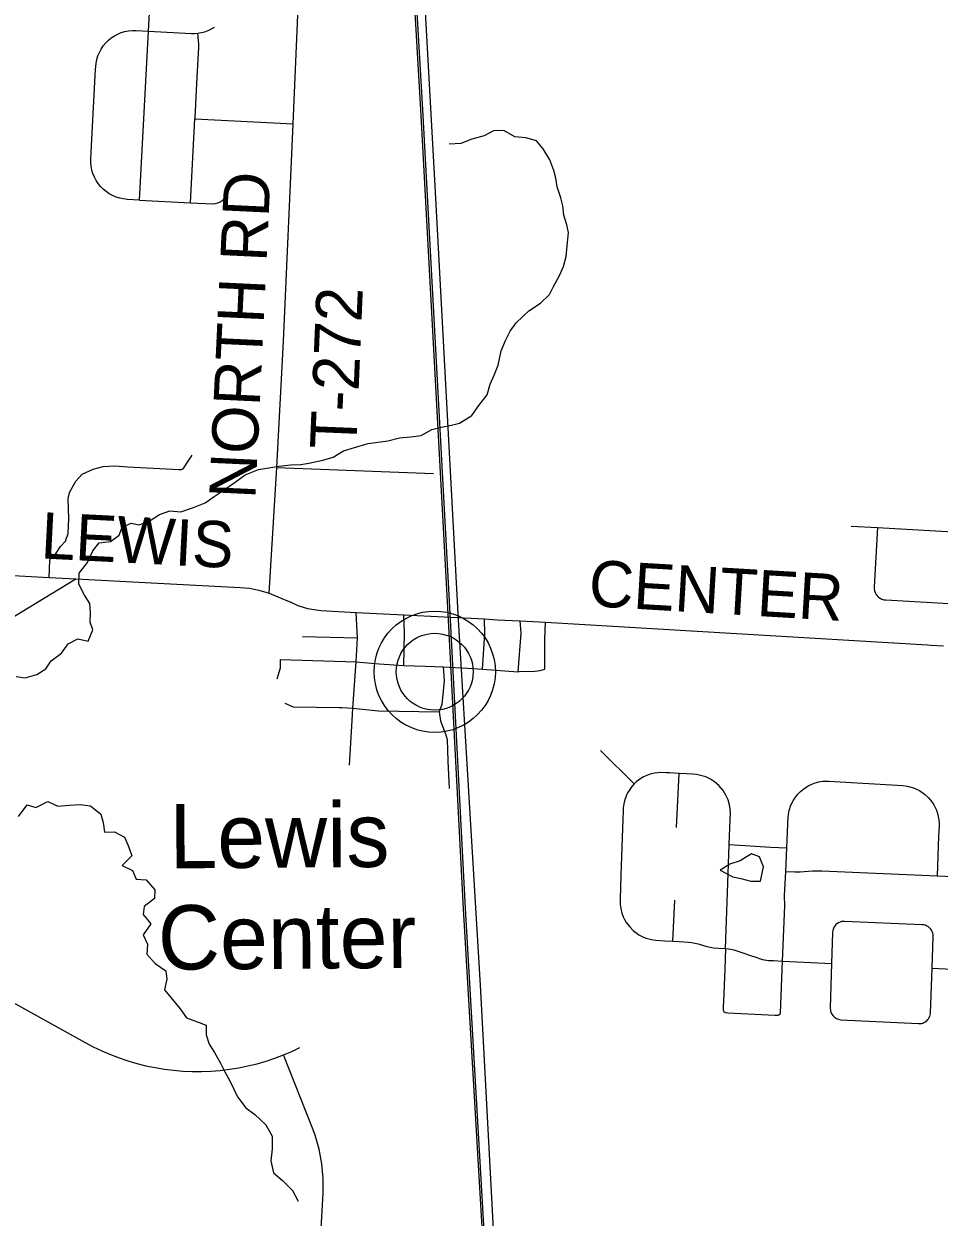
# Model space of a CAD drawing. Extents: x 114843 to 284848, y 317643 to 566895.
# Drawn here: x 200413 to 206343, y 469443 to 477172 of the extents above; entities that cross this region are included whole.
import ezdxf

# ---------------------------------------------------------------- set-up
doc = ezdxf.new("R2010")
doc.units = 0
for name, color, linetype in [('GM_X_County_Road', 7, 'Continuous'), ('GM_X_County_Road_Text', 7, 'Continuous'), ('GM_X_Minor_Lake', 7, 'Continuous'), ('GM_X_Minor_River', 7, 'Continuous'), ('GM_X_Rail_Line', 7, 'Continuous'), ('GM_X_Township_Road', 7, 'Continuous'), ('GM_X_Township_Road_Text', 7, 'Continuous'), ('GM_X_Unincorporated', 7, 'Continuous'), ('GM_X_Unincorporated_Location', 7, 'Continuous'), ('GM_X_Unincorporated_Text', 7, 'Continuous')]:
    doc.layers.add(name, color=color, linetype=linetype)

msp = doc.modelspace()

# ---------------------------------------------------------------- linework, layer by layer
at = {"layer": 'GM_X_County_Road'}
msp.add_line((198209.2, 472032.6), (200748.7, 473577), dxfattribs=at)
for points in [[(200224.2, 473605.9), (200577.3, 473586.4), (200748.7, 473577), (201239.9, 473552.2), (201813.3, 473522), (201874, 473515.9), (201935.5, 473504.2), (202002.2, 473484.1), (202100, 473444.4), (202138.4, 473428.4), (202187.2, 473405.3), (202249.6, 473385.7), (202336, 473371.5), (202564.9, 473359.2), (202875.8, 473344.4), (203397.3, 473318.4), (203480.6, 473311.3), (203627.6, 473305.6), (203792.2, 473297.4), (206267.3, 473149.5), (206291.9, 473148.1), (206372, 473144)], [(200002, 471021.6), (200809.1, 470573.9), (200862.7, 470545.6), (200917.4, 470519.5), (200973, 470495.6), (201029.6, 470474), (201087, 470454.7), (201145.1, 470437.7), (201203.9, 470423.1), (201263.2, 470410.9), (201323, 470401), (201383.1, 470393.6), (201443.5, 470388.6), (201504, 470386.1), (201564.6, 470386), (201625.1, 470388.3), (201685.5, 470393.1), (201745.6, 470400.4), (201805.4, 470410), (201864.8, 470422.1), (201923.6, 470436.5), (201981.8, 470453.3), (202039.3, 470472.4), (202095.9, 470493.9), (202149.1, 470516.5), (202201.5, 470541.1)]]:
    msp.add_lwpolyline(points, dxfattribs=at)
at = {"layer": 'GM_X_Minor_Lake'}
for points in [[(205185.9, 471619.3), (205205.2, 471711.5), (205178.7, 471777.4), (205126.6, 471795.1), (205055, 471750.5), (204987.2, 471728), (204946.5, 471702.6)], [(204946.5, 471702.6), (204925.6, 471689.6), (205005.9, 471646.1), (205057.9, 471636.4), (205124, 471618.8), (205185.9, 471619.3)]]:
    msp.add_lwpolyline(points, dxfattribs=at)
at = {"layer": 'GM_X_Minor_River'}
for points in [[(203911.9, 475932.1), (203905.5, 475994.2), (203893.1, 476046.1), (203868.6, 476116.1), (203860.2, 476172.1), (203847.8, 476222), (203821.3, 476291.9), (203776.8, 476363.7), (203734.4, 476413.5), (203666.3, 476435), (203594.3, 476440.5), (203522.1, 476482.1), (203456.2, 476479.6), (203394.5, 476447.1), (203314.7, 476424.5), (203245, 476398), (203169.1, 476393.4)], [(200363.8, 472945.2), (200421.9, 472935.6), (200497.6, 472958.2), (200555.3, 472994.7), (200588.9, 473047), (200656.4, 473095.5), (200699.9, 473155.9), (200761.6, 473188.4), (200829.7, 473172.8), (200859.1, 473247.1), (200842.7, 473297.1), (200844.3, 473359.2), (200839.8, 473417.2), (200805.4, 473471), (200768.9, 473542.9), (200770.4, 473613), (200825.8, 473683.4), (200859.2, 473757.8), (200900.8, 473810.1), (200974.6, 473818.7), (201030.3, 473861.1), (201049.9, 473911.3), (201107.6, 473937.8), (201159.7, 473928.1), (201225.4, 473950.6), (201291, 473995.1), (201358.8, 474017.6), (201428.8, 474012.1), (201512.5, 474038.8), (201588.2, 474069.3), (201645.8, 474109.8), (201697.5, 474144.2), (201781, 474202.9), (201846.6, 474251.4), (201932.2, 474286.1), (202000.1, 474296.5), (202064, 474307), (202141.8, 474315.6), (202207.8, 474318), (202259.7, 474326.4), (202349.4, 474345.1), (202417.2, 474365.6), (202484.8, 474406.1), (202554.6, 474428.6), (202644.4, 474453.3), (202770.1, 474472.2), (202845.9, 474490.8), (202919.8, 474497.3), (202987.7, 474505.8), (203055.3, 474544.3), (203107.1, 474558.7), (203183, 474573.3), (203234.8, 474585.6), (203314.4, 474634.3), (203359.8, 474700.7), (203415.3, 474769.1), (203434.7, 474837.4), (203460.2, 474897.6), (203485.7, 474961.9), (203505, 475054.1), (203532.5, 475120.4), (203564, 475180.7), (203603.5, 475235.1), (203684.9, 475313.7), (203760.4, 475362.3), (203818, 475418.8), (203843.5, 475471.1), (203883, 475541.4), (203908.5, 475599.7), (203926, 475665.9), (203935.3, 475756.1), (203940.8, 475820.2), (203930.4, 475870.2), (203911.9, 475932.1)], [(200378.8, 472038.2), (200434.1, 472112.7), (200490.2, 472097.1), (200567.9, 472135.7), (200632, 472104.1), (200705.9, 472110.6), (200777.8, 472115.1), (200843.8, 472107.6), (200912.2, 472052), (200926.6, 472000), (200935.1, 471936), (200999, 471938.4), (201065.2, 471902.9), (201089.6, 471851), (201112.1, 471783.1), (201048.6, 471720.5), (201116.8, 471687), (201141.2, 471631.1), (201205.2, 471627.5), (201261.6, 471561.8), (201258.1, 471507.7), (201192.5, 471455.2), (201184.9, 471403.1), (201235.3, 471343.3), (201185.9, 471270.9), (201214.4, 471211), (201208.9, 471146.9), (201263.3, 471085.2), (201333.6, 471037.6), (201340, 470983.6), (201324.5, 470915.4), (201364.9, 470865.6), (201425.4, 470791.9), (201465.8, 470734.1), (201531.9, 470710.5), (201594.1, 470686.9), (201594.6, 470622.9), (201613, 470562.9), (201647.4, 470509.1), (201685.9, 470439.2), (201714.3, 470383.4), (201748.7, 470321.5), (201797.5, 470221.7), (201850, 470150), (201910.2, 470108.3), (201980.7, 470040.7), (202021.2, 469966.9), (202021.8, 469884.8), (202012.5, 469806.6), (202031, 469730.6), (202089.4, 469679), (202153.8, 469615.3), (202190.3, 469545.5)]]:
    msp.add_lwpolyline(points, dxfattribs=at)
at = {"layer": 'GM_X_Rail_Line'}
for points in [[(204449.4, 450394.8), (204311.4, 452868.7), (204173.1, 455279), (204017.9, 457939.5), (203903.7, 460071.1), (203748, 462907.4), (203634.6, 464784.5), (203576.3, 465870), (203439.7, 468382.1), (203262.4, 471440.6), (203163.6, 473310), (202985.8, 476617.4), (202836.1, 479159.8), (202701.6, 481587.2)], [(204462, 450395.5), (204324, 452869.4), (204185.7, 455279.7), (204030.4, 457940.2), (203916.2, 460071.8), (203760.5, 462908.1), (203647.1, 464785.2), (203588.8, 465870.7), (203452.2, 468382.8), (203274.9, 471441.3), (203176.1, 473310.7), (202998.4, 476618.1), (202848.6, 479160.5), (202714.1, 481587.9)], [(204519.6, 450390.9), (204388.9, 452745.6), (204237.1, 455321.9), (204094.9, 457929.9), (203978.2, 460007.6), (203815.1, 462919.8), (203661.1, 465583.7), (203516.7, 468228.3), (203370.7, 470946.3), (203228.6, 473311.1), (203080.2, 476082.6), (202926.9, 478847), (202785.1, 481371.5)]]:
    msp.add_lwpolyline(points, dxfattribs=at)
at = {"layer": 'GM_X_Township_Road'}
for p, q in [((201521.3, 476558), (202158.4, 476524.3)), ((202051.4, 474298.6), (203066.1, 474259.1)), ((202218.1, 473203.4), (202573.6, 473194.5)), ((202522.2, 472369.9), (202539.3, 472659.4)), ((204367.4, 472249.2), (204149, 472465.8)), ((204640.8, 471966.5), (204658.2, 472316.4)), ((204617.7, 471230), (204630.4, 471494.9)), ((206298, 471054.7), (206619.1, 471039.9))]:
    msp.add_line(p, q, dxfattribs=at)
for points in [[(201163, 476031.2), (201220.9, 477125.6), (201250, 477674.9), (201275, 478149.2), (201286.9, 478373.9)], [(202002.2, 473484.1), (202051.4, 474298.6), (202094.1, 475117.1), (202158.4, 476524.3), (202220.8, 477983.3), (202237.4, 478324.5)], [(201220.9, 477125.6), (201498.7, 477110.9), (201519, 477110.7), (201539.2, 477112.1), (201562.4, 477115.7), (201585.1, 477121.5), (201607.1, 477129.4), (201628.3, 477139.3), (201648.5, 477151.2)], [(201163, 476031.2), (201083.1, 476035.4), (201058.5, 476037.9), (201034.2, 476042.9), (201010.5, 476050.2), (200987.7, 476059.9), (200966.2, 476071.6), (200946, 476085.3), (200927.2, 476100.9), (200910, 476118.3), (200894.6, 476137.3), (200881.2, 476157.7), (200869.8, 476179.4), (200860.5, 476202), (200853.5, 476225.4), (200848.9, 476249.4), (200846.6, 476273.8), (200846.7, 476298.2), (200848.9, 476340.1), (200877.3, 476877.8), (200878.1, 476893.4), (200880.6, 476917.7), (200885.5, 476941.7), (200892.6, 476965.1), (200902.1, 476987.6), (200913.6, 477009.2), (200927.3, 477029.5), (200942.8, 477048.3), (200960.1, 477065.6), (200979, 477081.1), (200999.4, 477094.7), (201020.9, 477106.2), (201043.5, 477115.6), (201067.2, 477122.7), (201091.5, 477127.6), (201116.2, 477129.9), (201141, 477129.8), (201220.9, 477125.6)], [(201492.5, 476013.7), (201521.3, 476558), (201521.6, 476563), (201533.4, 476785.6), (201545.9, 477021.9), (201546.1, 477042.1), (201544.7, 477062.4), (201539.2, 477112.1)], [(201163, 476031.2), (201492.5, 476013.7), (201637.9, 476005.6), (201654, 476008), (201669.5, 476012.5), (201684.4, 476019.1), (201698.1, 476027.7), (201710.7, 476038), (201721.7, 476050), (201731, 476063.3)], [(200577.3, 473586.4), (200580.3, 473695.5), (200590.5, 473719.9), (200621.6, 473744.4), (200649.1, 473786.3), (200683.5, 473821.3), (200700.5, 473870), (200703.3, 473967.3), (200698.9, 474095.7), (200709, 474137.4), (200750.2, 474210.7), (200791.5, 474256.1), (200860.7, 474287.8), (200926.6, 474305.7), (201002.9, 474309.7), (201086.3, 474303.4), (201416.3, 474284.9), (201433.7, 474285), (201447.5, 474292.1), (201464.7, 474320), (201502.4, 474379.3)], [(205773.8, 473918.6), (205943.5, 473909.1), (206470.7, 473879.3)], [(205943.5, 473909.1), (205921.8, 473524.7), (205922.1, 473512.1), (205924.4, 473499.8), (205928.5, 473487.9), (205934.5, 473476.9), (205942.1, 473466.9), (205951.1, 473458.2), (205961.4, 473451.1), (205972.8, 473445.6), (205984.8, 473442), (205997.2, 473440.3), (206444.5, 473415.1)], [(202539.3, 472659.4), (202544.1, 472740.5), (202564.9, 473038.8), (202573.6, 473194.5), (202564.9, 473359.2)], [(202874.6, 473016.4), (202879.7, 473227.1), (202875.8, 473344.4)], [(203384.1, 472992.3), (203398.8, 473220.5), (203397.3, 473318.4)], [(203616.7, 472975.9), (203635.7, 473225.5), (203627.6, 473305.6)], [(203788.7, 472991.3), (203788.9, 473187.1), (203792.2, 473297.4)], [(202053.1, 472928.6), (202075.5, 473000.9), (202075.1, 473054.9), (202564.9, 473038.8), (202714, 473026.8), (202874.6, 473016.4), (203013.8, 473012.6), (203130.1, 473006.8), (203288.1, 472997.8)], [(203130.1, 473006.8), (203135.7, 472916.8), (203120.4, 472764.3), (203102.7, 472715), (203111.3, 472657.7), (203114.2, 472650.7)], [(203288.1, 472997.8), (203384.1, 472992.3), (203616.7, 472975.9), (203622.3, 472976.1)], [(203622.3, 472976.1), (203723, 472980.1), (203758.3, 472982.9), (203788.7, 472991.3)], [(202103.3, 472771.7), (202157.5, 472749.1), (202455.8, 472743.6)], [(202455.8, 472743.6), (202473.7, 472743.3), (202544.1, 472740.5), (202709.6, 472722), (203102.7, 472715)], [(203114.2, 472650.7), (203148, 472566.3), (203154.5, 472536.2), (203159.9, 472396.4), (203168.3, 472220.2)], [(204958.7, 471182.5), (204974.5, 471605.2), (204983.8, 471855.4), (204989.8, 472017.3), (204991.2, 472058.2), (204989.8, 472084.4), (204985.3, 472112.5), (204975.5, 472146.2), (204962.1, 472176.2), (204943.6, 472206), (204916.5, 472237.8), (204888.2, 472262.1), (204862.4, 472278.7), (204830.8, 472293.8), (204797.3, 472304.4), (204771.5, 472309.2), (204747.2, 472311.3), (204705.7, 472313.7), (204658.2, 472316.4), (204597.1, 472320), (204572.8, 472321.4), (204540.7, 472322.7), (204521.1, 472321.7), (204499.5, 472318.7), (204472, 472312.2), (204449.4, 472304.2), (204427.8, 472294), (204410.9, 472284.2), (204394.8, 472273.1), (204381.3, 472262.2), (204367.4, 472249.2), (204351.5, 472231.4), (204333.8, 472206.7), (204325.1, 472191.6), (204318.4, 472178), (204312.5, 472163.9), (204306.9, 472147.5), (204300.2, 472120), (204296.8, 472094.1), (204295.8, 472070.2), (204294.1, 472023.4), (204281.5, 471655.3), (204276.3, 471504.9), (204275.9, 471485.5), (204276.7, 471468.2), (204280.1, 471442.3), (204287.4, 471412.7), (204296.6, 471388.2), (204305.1, 471370.6), (204316.1, 471351.7), (204338.4, 471322.1), (204359.9, 471300.4), (204385.7, 471280.2), (204398.5, 471271.9), (204427.6, 471256.9), (204445.9, 471249.7), (204479.5, 471240.6), (204507.5, 471236.7), (204565.4, 471233.2), (204617.7, 471230), (204659.3, 471227.5), (204719.4, 471223.9), (204739.9, 471222), (204761.4, 471218.3), (204782.5, 471212.7), (204815.9, 471202.6), (204837.9, 471195.9), (204859, 471190.5), (204880.6, 471186.9), (204915.7, 471184.6), (204958.7, 471182.5), (204978.7, 471180.8), (204991.7, 471178.8), (205013, 471173.9), (205039.9, 471165.3), (205072.2, 471154.4), (205120.6, 471138), (205155.5, 471126.1), (205180, 471117.9), (205198.9, 471112.4), (205224.7, 471107.5), (205237.7, 471106.1), (205270, 471104.3), (205329.1, 471101.3), (205466.2, 471093.2), (205646.1, 471084.6)], [(204958.7, 471182.5), (204953.8, 471048.7), (204947.9, 470891.2), (204944.7, 470803.8), (204944.4, 470783.9), (204947.9, 470775.6), (204957.7, 470768.4), (204974.5, 470766.6), (205279.2, 470750.8), (205301.1, 470750.6), (205312.6, 470759.1), (205315.3, 470767.1), (205329.1, 471101.3), (205343.7, 471459.2), (205341.8, 471523.2), (205349.3, 471681.9), (205356.2, 471833.9), (205363.3, 471989.6), (205365.4, 472033.9), (205367.3, 472051.4), (205372.5, 472077.3), (205383.5, 472110.8), (205396.8, 472138.5), (205408.4, 472157.2), (205427.2, 472181.5), (205445.5, 472200.4), (205465.7, 472217.2), (205495.1, 472236.2), (205518.7, 472247.6), (205539.2, 472255.1), (205564.6, 472261.7), (205590.5, 472265.7), (205629.7, 472266.4), (206108, 472237.8), (206135.2, 472234.7), (206177.1, 472223.6), (206216.4, 472205.3), (206248.7, 472183.2), (206274.3, 472159.5), (206296.3, 472132.5), (206308.1, 472114.2), (206325.3, 472078.8), (206332.4, 472058.1), (206337.7, 472036.9), (206341.1, 472015.2), (206342.7, 471993.4), (206342.6, 471975.9), (206340, 471910.6), (206329.9, 471654.2)], [(204983.8, 471855.4), (205251.9, 471839.2), (205356.2, 471833.9)], [(205349.3, 471681.9), (205408.4, 471679.4), (205443.6, 471679.7), (205522.1, 471685.6), (205582.4, 471686.6), (206329.9, 471654.2), (206643.4, 471639.8), (206815, 471632.5), (206832.3, 471631.2), (206849.6, 471628.6), (206866.7, 471624.9), (206891.6, 471617), (206919.6, 471604.7), (206949.5, 471586.6), (206976.5, 471564.4), (207049.4, 471495.8)], [(205646.1, 471084.6), (205636.9, 470798.5), (205638.5, 470780.5), (205642.4, 470768.1), (205648.2, 470756.5), (205656, 470746.1), (205665.5, 470737.2), (205678.6, 470728.8), (205690.7, 470724), (205704.7, 470721.3), (206210.2, 470696.2), (206221.9, 470696.5), (206229.6, 470697.7), (206238.4, 470700.2), (206244.4, 470702.6), (206253.5, 470707.5), (206262.9, 470714.4), (206270.1, 470721.8), (206274.1, 470726.9), (206279.5, 470735.7), (206282.2, 470741.6), (206285.1, 470750.1), (206287.4, 470762.9), (206298, 471054.7), (206305.3, 471258.8), (206304.6, 471271.8), (206302.4, 471282), (206298.3, 471293.1), (206293.9, 471301.1), (206289.4, 471307.6), (206283.3, 471314.5), (206274.4, 471322.2), (206264.3, 471328.4), (206253.5, 471333), (206244.6, 471335.4), (206232.9, 471336.8), (205729.3, 471358.6), (205720.2, 471358.4), (205710, 471356.9), (205701.2, 471354.4), (205690.7, 471349.6), (205681, 471343.2), (205674.2, 471337.3), (205669, 471331.5), (205663.7, 471324.2), (205657.9, 471312.7), (205654.1, 471300.3), (205652.6, 471287.4), (205646.1, 471084.6)], [(202136.1, 467891.3), (202160.9, 467916.8), (202182.3, 467940.5), (202201.7, 467965.9), (202219, 467992.7), (202234.1, 468020.9), (202246.9, 468050.1), (202257.3, 468080.3), (202265.3, 468111.2), (202270.9, 468142.7), (202273.8, 468174.5), (202328.3, 469187.4), (202344.7, 469480.8), (202351.1, 469598.5), (202352.5, 469646.1), (202351.6, 469693.7), (202348.5, 469741.3), (202343.2, 469788.6), (202335.6, 469835.6), (202325.7, 469882.2), (202313.6, 469928.3), (202299.4, 469973.8), (202283, 470018.5), (202095.9, 470493.9)]]:
    msp.add_lwpolyline(points, dxfattribs=at)
at = {"layer": 'GM_X_Unincorporated'}
for radius in [392.9, 249]:
    msp.add_circle((203075.1, 472975.5), radius, dxfattribs=at)
at = {"layer": 'GM_X_Unincorporated_Location'}
msp.add_line((203075.1, 472975.5), (203075.1, 472975.5), dxfattribs=at)

# ---------------------------------------------------------------- texts
at = {"layer": 'GM_X_County_Road_Text'}
for s, rotation, p in [('LEWIS', 357.07346, (200518.1, 473710)), ('CENTER', 356.6343, (204067.3, 473401.2))]:
    msp.add_text(s, height=300, rotation=rotation, dxfattribs=at).set_placement(p)
at = {"layer": 'GM_X_Township_Road_Text'}
for s, rotation, p in [('NORTH RD', 87.30151, (201912.5, 474091.7)), ('T-272', 87.60695, (202565.8, 474413))]:
    msp.add_text(s, height=300, rotation=rotation, dxfattribs=at).set_placement(p)
at = {"layer": 'GM_X_Unincorporated_Text'}
for s, rotation, p in [('Lewis', 0.4139, (201356.9, 471701.5)), ('Center', 0.41389, (201282.4, 471045.3))]:
    msp.add_text(s, height=417, rotation=rotation, dxfattribs=at).set_placement(p)

doc.saveas('drawing.dxf')
